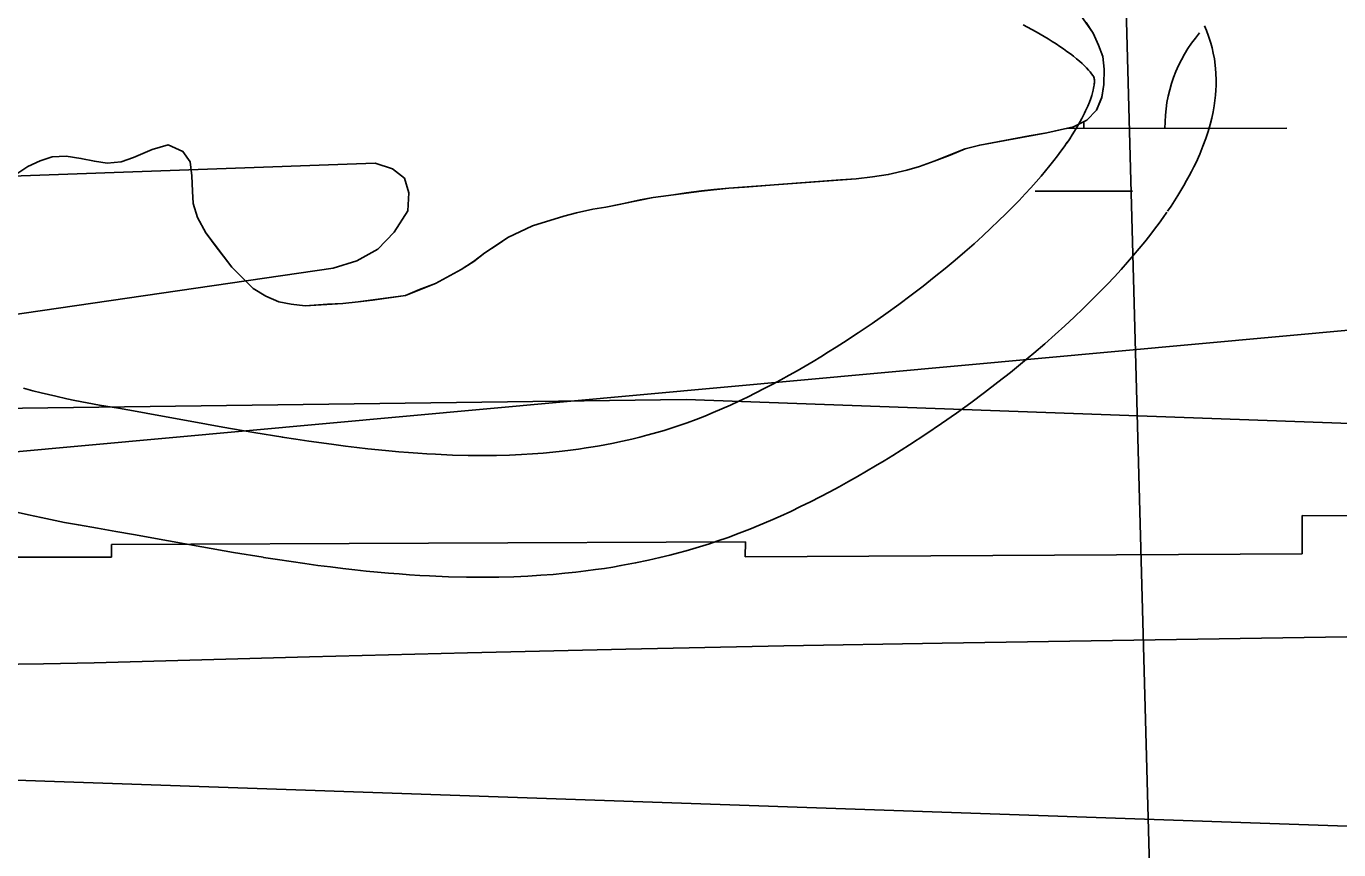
# Model space of a CAD drawing. Extents: x 3297753 to 3335611, y 652252 to 677623.
# Drawn here: x 3322530.7 to 3322854.2, y 662676.1 to 662879.1 of the extents above; entities that cross this region are included whole.
import ezdxf

# ---------------------------------------------------------------- set-up
doc = ezdxf.new("R2010")
doc.units = 0
for name, color, linetype in [('V-RIVR-RANG', 7, 'Continuous'), ('V-ROAD-CNTR', 7, 'Continuous'), ('V-RRAP-RVMT', 7, 'Continuous'), ('V-TOPO-DPTH', 7, 'Continuous'), ('V-TOPO-MAJR', 7, 'Continuous'), ('V-TOPO-MINR', 7, 'Continuous'), ('V-TOPO-SHOR', 7, 'Continuous'), ('V-WETL-SWMP', 7, 'Continuous')]:
    doc.layers.add(name, color=color, linetype=linetype)

msp = doc.modelspace()

# ---------------------------------------------------------------- linework, layer by layer
at = {"layer": 'V-RIVR-RANG'}
msp.add_line((3322795.51, 663111.24), (3322820.66, 662191.58), dxfattribs=at)
at = {"layer": 'V-ROAD-CNTR'}
for points in [[(3322787.11, 662850.29), (3322787.84, 662851.37), (3322788.46, 662852.31), (3322789.02, 662853.19), (3322789.53, 662854.04), (3322790, 662854.84), (3322790.43, 662855.6), (3322790.83, 662856.32), (3322791.18, 662857), (3322791.5, 662857.64), (3322791.77, 662858.19), (3322792.3, 662859.38), (3322792.71, 662860.38), (3322793.04, 662861.27), (3322793.29, 662862.03), (3322793.48, 662862.7), (3322793.63, 662863.29), (3322793.74, 662863.79), (3322793.82, 662864.21), (3322793.87, 662864.58), (3322793.9, 662864.89), (3322793.92, 662865.16), (3322793.93, 662865.38), (3322793.94, 662865.46), (3322793.92, 662865.89), (3322793.91, 662866.09), (3322793.89, 662866.23), (3322793.87, 662866.33), (3322793.85, 662866.39), (3322793.87, 662866.32), (3322793.8, 662866.54), (3322793.79, 662866.57), (3322793.83, 662866.49), (3322793.78, 662866.58), (3322793.76, 662866.62), (3322793.53, 662866.97), (3322793.25, 662867.37), (3322792.9, 662867.81), (3322792.49, 662868.29), (3322792.02, 662868.81), (3322791.48, 662869.35), (3322790.88, 662869.91), (3322790.24, 662870.49), (3322789.54, 662871.07), (3322788.79, 662871.68), (3322788, 662872.29), (3322787.17, 662872.89), (3322786.31, 662873.5), (3322785.41, 662874.12), (3322784.49, 662874.73), (3322783.54, 662875.33), (3322782.56, 662875.94), (3322781.57, 662876.54), (3322780.56, 662877.13), (3322779.54, 662877.72), (3322778.53, 662878.29), (3322776.38, 662879.46)], [(3322811.96, 662833.48), (3322812.82, 662834.75), (3322813.68, 662836.07), (3322814.5, 662837.36), (3322815.27, 662838.62), (3322815.98, 662839.84), (3322816.66, 662841.03), (3322817.28, 662842.18), (3322817.88, 662843.31), (3322818.43, 662844.4), (3322818.97, 662845.53), (3322819.88, 662847.55), (3322820.68, 662849.52), (3322821.37, 662851.39), (3322821.96, 662853.17), (3322822.45, 662854.87), (3322822.85, 662856.46), (3322823.18, 662857.98), (3322823.44, 662859.43), (3322823.63, 662860.8), (3322823.78, 662862.1), (3322823.87, 662863.32), (3322823.92, 662864.48), (3322823.94, 662865.69), (3322823.88, 662867.63), (3322823.73, 662869.46), (3322823.5, 662871.08), (3322823.24, 662872.48), (3322822.95, 662873.72), (3322822.62, 662874.91), (3322822.07, 662876.62), (3322821.53, 662878.01), (3322821.04, 662879.14)], [(3322593.77, 662777.83), (3322597.13, 662777.31), (3322600.34, 662776.83), (3322603.45, 662776.38), (3322606.45, 662775.97), (3322609.35, 662775.6), (3322612.16, 662775.26), (3322614.88, 662774.95), (3322617.51, 662774.67), (3322620.05, 662774.42), (3322622.51, 662774.2), (3322624.89, 662774.01), (3322627.19, 662773.85), (3322629.41, 662773.7), (3322631.53, 662773.59), (3322635.72, 662773.41), (3322639.59, 662773.32), (3322643.22, 662773.29), (3322646.6, 662773.33), (3322649.76, 662773.42), (3322652.71, 662773.55), (3322655.47, 662773.71), (3322658.05, 662773.91), (3322660.46, 662774.13), (3322662.71, 662774.37), (3322664.82, 662774.62), (3322666.79, 662774.88), (3322668.63, 662775.15), (3322670.35, 662775.42), (3322671.92, 662775.69), (3322674.99, 662776.27), (3322677.61, 662776.82), (3322679.9, 662777.34), (3322681.9, 662777.83), (3322683.65, 662778.29), (3322685.14, 662778.7), (3322687.86, 662779.49), (3322689.84, 662780.12), (3322691.3, 662780.6), (3322693.56, 662781.38), (3322695.79, 662782.2), (3322697.88, 662783.01), (3322699.98, 662783.87), (3322702.09, 662784.77), (3322704.2, 662785.71), (3322706.3, 662786.68), (3322708.4, 662787.68), (3322710.49, 662788.72), (3322712.57, 662789.78), (3322714.63, 662790.85), (3322716.67, 662791.95), (3322718.69, 662793.07), (3322720.69, 662794.19), (3322722.66, 662795.34), (3322724.62, 662796.49), (3322726.53, 662797.64), (3322728.43, 662798.81), (3322730.29, 662799.97), (3322732.1, 662801.13), (3322735.72, 662803.5), (3322739.19, 662805.86), (3322742.52, 662808.19), (3322745.71, 662810.5), (3322748.77, 662812.78), (3322751.69, 662815.01), (3322754.47, 662817.21), (3322757.12, 662819.36), (3322759.63, 662821.45), (3322762.02, 662823.49), (3322764.28, 662825.48), (3322766.41, 662827.41), (3322768.43, 662829.28), (3322770.33, 662831.09), (3322772.12, 662832.84), (3322773.81, 662834.54), (3322775.39, 662836.17), (3322776.87, 662837.75), (3322778.26, 662839.26), (3322779.56, 662840.72), (3322780.77, 662842.12), (3322781.9, 662843.46), (3322782.95, 662844.75), (3322783.93, 662845.98), (3322784.84, 662847.16), (3322785.68, 662848.29), (3322786.46, 662849.37), (3322787.25, 662850.49)], [(3322589.15, 662748.19), (3322592.6, 662747.65), (3322595.99, 662747.15), (3322599.29, 662746.67), (3322602.5, 662746.23), (3322605.63, 662745.83), (3322608.66, 662745.46), (3322611.61, 662745.13), (3322614.48, 662744.82), (3322617.27, 662744.55), (3322619.97, 662744.31), (3322622.6, 662744.1), (3322625.16, 662743.91), (3322627.64, 662743.76), (3322630.07, 662743.62), (3322634.72, 662743.43), (3322639.13, 662743.32), (3322643.27, 662743.29), (3322647.17, 662743.33), (3322650.83, 662743.43), (3322654.27, 662743.59), (3322657.51, 662743.78), (3322660.55, 662744.01), (3322663.4, 662744.27), (3322666.08, 662744.55), (3322668.59, 662744.86), (3322670.95, 662745.17), (3322673.15, 662745.49), (3322675.23, 662745.82), (3322677.22, 662746.16), (3322680.83, 662746.84), (3322684.02, 662747.51), (3322686.83, 662748.15), (3322689.27, 662748.75), (3322691.42, 662749.31), (3322693.33, 662749.84), (3322696.56, 662750.78), (3322699.02, 662751.55), (3322700.9, 662752.17), (3322703.64, 662753.12), (3322706.39, 662754.13), (3322708.98, 662755.14), (3322711.54, 662756.18), (3322714.08, 662757.27), (3322716.59, 662758.38), (3322719.07, 662759.53), (3322721.53, 662760.71), (3322723.94, 662761.9), (3322726.34, 662763.12), (3322728.69, 662764.35), (3322731.02, 662765.61), (3322733.31, 662766.87), (3322735.57, 662768.15), (3322737.79, 662769.43), (3322739.98, 662770.72), (3322742.13, 662772.02), (3322744.25, 662773.32), (3322746.33, 662774.62), (3322748.39, 662775.94), (3322752.37, 662778.55), (3322756.22, 662781.16), (3322759.91, 662783.75), (3322763.46, 662786.31), (3322766.86, 662788.84), (3322770.11, 662791.33), (3322773.21, 662793.78), (3322776.17, 662796.18), (3322778.99, 662798.53), (3322781.68, 662800.84), (3322784.24, 662803.08), (3322786.67, 662805.28), (3322788.98, 662807.42), (3322791.17, 662809.51), (3322793.25, 662811.55), (3322795.22, 662813.53), (3322797.08, 662815.45), (3322798.85, 662817.32), (3322800.52, 662819.14), (3322802.09, 662820.91), (3322803.58, 662822.63), (3322804.99, 662824.3), (3322806.32, 662825.93), (3322807.57, 662827.51), (3322808.75, 662829.04), (3322809.86, 662830.53), (3322810.91, 662831.97), (3322811.82, 662833.28)], [(3322529.97, 662789.89), (3322532.32, 662789.27), (3322534.35, 662788.76), (3322537.98, 662787.9), (3322540.66, 662787.3), (3322542.64, 662786.89), (3322545.66, 662786.3), (3322548.73, 662785.74), (3322553.38, 662784.94), (3322557.98, 662784.12), (3322562.43, 662783.32), (3322571.06, 662781.75), (3322579.15, 662780.3), (3322586.72, 662778.99), (3322593.89, 662777.81)], [(3322527.21, 662759.62), (3322531.25, 662758.66), (3322534.32, 662757.98), (3322536.66, 662757.49), (3322540.12, 662756.81), (3322543.51, 662756.2), (3322548.2, 662755.39), (3322552.7, 662754.59), (3322557.1, 662753.8), (3322565.73, 662752.23), (3322573.94, 662750.76), (3322581.73, 662749.41), (3322589.03, 662748.21)]]:
    msp.add_lwpolyline(points, dxfattribs=at)
at = {"layer": 'V-RRAP-RVMT'}
for p, q in [((3322845.12, 662749.07), (3322845.14, 662758.53)), ((3322845.14, 662758.53), (3322996.62, 662757.48)), ((3322551.65, 662748.27), (3322551.69, 662751.33)), ((3322551.69, 662751.33), (3322707.93, 662752.05)), ((3322707.93, 662752.05), (3322707.86, 662748.34)), ((3322405.52, 662748.34), (3322551.65, 662748.27)), ((3322707.86, 662748.34), (3322845.12, 662749.07))]:
    msp.add_line(p, q, dxfattribs=at)
at = {"layer": 'V-TOPO-DPTH'}
msp.add_lwpolyline([(3322103.13, 662685.83), (3322184.87, 662688.31), (3322321.56, 662690.58), (3322335.01, 662690.77), (3322348.47, 662690.9), (3322361.92, 662690.95), (3322375.37, 662690.95), (3322388.83, 662690.98), (3322402.28, 662691.11), (3322415.73, 662691.38), (3322429.17, 662691.74), (3322440.23, 662692.09), (3322459.21, 662692.64), (3322478.19, 662693.11), (3322497.18, 662693.44), (3322516.16, 662693.7), (3323236.54, 662668.78), (3323241.14, 662668.07), (3323242.89, 662667.84), (3323246.39, 662667.55), (3323248.15, 662667.5), (3323251.68, 662667.47), (3323255.21, 662667.42), (3323975.93, 662587.83)], dxfattribs=at)
at = {"layer": 'V-TOPO-MAJR'}
for points in [[(3322481.09, 662840.47), (3322616.62, 662845.32), (3322620.89, 662843.93), (3322623.88, 662841.66)], [(3322623.88, 662841.66), (3322624.92, 662838.06), (3322624.67, 662833.57), (3322621.36, 662828.36), (3322617.31, 662824.11), (3322612.16, 662821.29), (3322606.27, 662819.44), (3322470.82, 662799.77)]]:
    msp.add_lwpolyline(points, dxfattribs=at)
at = {"layer": 'V-TOPO-MINR'}
for points in [[(3323977.55, 662679.3), (3323278.24, 662834.86), (3323242.78, 662833.87), (3323207.34, 662832.44), (3323171.94, 662830.38), (3323136.55, 662827.88), (3323090.93, 662824.26), (3323032.76, 662819.53), (3322974.6, 662814.66), (3322916.46, 662809.59), (3322858.33, 662804.38), (3322506.4, 662772.24), (3322485.35, 662770.33), (3322464.3, 662768.44), (3322443.24, 662766.58), (3322422.18, 662764.73), (3322354.24, 662758.83), (3322299.2, 662754.16), (3322244.15, 662749.64), (3322189.09, 662745.34), (3322134.01, 662741.18), (3322045.62, 662734.7)], [(3322987.34, 662730.65), (3322756.38, 662727.04), (3322717.4, 662726.36), (3322678.42, 662725.59), (3322639.44, 662724.67), (3322600.47, 662723.66), (3322547.37, 662722.19), (3322534.95, 662721.93), (3322522.53, 662721.78), (3322510.1, 662721.79), (3322497.68, 662721.91), (3322483.69, 662722.13), (3322478.26, 662722.19), (3322472.82, 662722.19), (3322467.39, 662722.12), (3322461.97, 662722), (3322293.31, 662717.16), (3322203.62, 662713.57), (3322114.03, 662708.6)], [(3323975.93, 662587.83), (3323255.21, 662667.42), (3323251.68, 662667.47), (3323248.15, 662667.5), (3323246.39, 662667.55), (3323242.89, 662667.84), (3323241.14, 662668.07), (3323236.54, 662668.78), (3322516.16, 662693.7), (3322497.18, 662693.44), (3322478.19, 662693.11), (3322459.21, 662692.64), (3322440.23, 662692.09), (3322429.17, 662691.74), (3322415.73, 662691.38), (3322402.28, 662691.11), (3322388.83, 662690.98), (3322375.37, 662690.95), (3322361.92, 662690.95), (3322348.47, 662690.9), (3322335.01, 662690.77), (3322321.56, 662690.58), (3322184.87, 662688.31), (3322103.13, 662685.83)]]:
    msp.add_lwpolyline(points, dxfattribs=at)
at = {"layer": 'V-TOPO-SHOR'}
for points in [[(3322791.89, 662879.96), (3322793.65, 662877.36), (3322794.95, 662874.41), (3322796, 662871.58), (3322796.35, 662868.51), (3322796.23, 662864.74), (3322795.75, 662861.56), (3322794.45, 662858.37), (3322792.08, 662855.9), (3322788.78, 662854.25), (3322785.12, 662853.43), (3322782.17, 662852.85), (3322777.81, 662852.03), (3322765.66, 662849.81), (3322762.11, 662848.87), (3322758.34, 662847.34), (3322754.44, 662845.82), (3322750.79, 662844.52), (3322747.72, 662843.59), (3322743.12, 662842.53), (3322739.22, 662841.95), (3322735.21, 662841.48), (3322731.32, 662841.25), (3322716.1, 662840.1), (3322711.97, 662839.75), (3322707.72, 662839.4), (3322703.83, 662839.17), (3322700.17, 662838.82), (3322697.11, 662838.48), (3322693.33, 662838.01), (3322690.15, 662837.54), (3322685.19, 662836.84), (3322682.01, 662836.26), (3322677.17, 662835.2), (3322673.51, 662834.51), (3322670.33, 662834.04), (3322666.31, 662833.1), (3322663.13, 662832.28), (3322655.46, 662829.93), (3322649.32, 662826.99), (3322646.72, 662825.23), (3322643.65, 662823.23), (3322640.94, 662821.11), (3322637.86, 662819.11), (3322631.49, 662815.7), (3322627.6, 662814.17), (3322624.17, 662812.76), (3322616.03, 662811.6), (3322612.49, 662811.13), (3322608.72, 662810.78), (3322604.94, 662810.55), (3322599.4, 662810.21), (3322595.98, 662810.57), (3322592.91, 662811.16), (3322589.73, 662812.58), (3322586.55, 662814.47), (3322581.37, 662819.67), (3322579.48, 662822.15), (3322577.48, 662824.75), (3322574.89, 662828.17)], [(3322574.89, 662828.17), (3322572.9, 662831.95), (3322571.84, 662835.37), (3322571.61, 662838.44), (3322571.5, 662842.22), (3322571.03, 662845.64), (3322569.26, 662848.23), (3322565.61, 662849.89), (3322561.71, 662848.72), (3322557.11, 662846.72), (3322554.05, 662845.66), (3322550.62, 662845.32), (3322547.44, 662845.79), (3322544.14, 662846.51), (3322540.48, 662847.1), (3322537.06, 662846.87), (3322534.11, 662845.93), (3322531.04, 662844.52), (3322528.09, 662842.52)]]:
    msp.add_lwpolyline(points, dxfattribs=at)
at = {"layer": 'V-WETL-SWMP'}
for p, q in [((3322793.65, 662877.36), (3322788.12, 662885.27)), ((3322794.95, 662874.41), (3322793.65, 662877.36)), ((3322796, 662871.58), (3322794.95, 662874.41)), ((3322796.35, 662868.51), (3322796, 662871.58)), ((3322796.23, 662864.74), (3322796.35, 662868.51)), ((3322795.75, 662861.55), (3322796.23, 662864.74)), ((3322794.45, 662858.37), (3322795.75, 662861.55)), ((3322792.08, 662855.9), (3322794.45, 662858.37)), ((3322782.17, 662852.85), (3322788.78, 662854.25)), ((3322787.08, 662853.89), (3322841.32, 662853.94)), ((3322788.78, 662854.25), (3322792.08, 662855.9)), ((3322791.32, 662853.89), (3322791.32, 662855.52)), ((3322765.65, 662849.81), (3322782.17, 662852.85)), ((3322534.11, 662845.93), (3322537.06, 662846.87)), ((3322537.06, 662846.87), (3322540.48, 662847.1)), ((3322540.48, 662847.1), (3322544.14, 662846.5)), ((3322554.04, 662845.66), (3322557.11, 662846.72)), ((3322557.11, 662846.72), (3322561.72, 662848.72)), ((3322561.72, 662848.72), (3322565.61, 662849.89)), ((3322565.61, 662849.89), (3322569.26, 662848.23)), ((3322569.26, 662848.23), (3322571.03, 662845.64)), ((3322754.44, 662845.81), (3322762.11, 662848.87)), ((3322762.11, 662848.87), (3322765.65, 662849.81)), ((3322528.09, 662842.52), (3322531.04, 662844.52)), ((3322531.04, 662844.52), (3322534.11, 662845.93)), ((3322544.14, 662846.5), (3322547.44, 662845.79)), ((3322547.44, 662845.79), (3322550.62, 662845.31)), ((3322550.62, 662845.31), (3322554.04, 662845.66)), ((3322571.03, 662845.64), (3322571.5, 662842.21)), ((3322743.11, 662842.53), (3322747.72, 662843.58)), ((3322747.72, 662843.58), (3322750.78, 662844.52)), ((3322750.78, 662844.52), (3322754.44, 662845.81)), ((3322571.5, 662842.21), (3322571.61, 662838.44)), ((3322703.83, 662839.17), (3322735.21, 662841.48)), ((3322735.21, 662841.48), (3322739.22, 662841.95)), ((3322739.22, 662841.95), (3322743.11, 662842.53)), ((3322571.61, 662838.44), (3322571.84, 662835.37)), ((3322685.19, 662836.84), (3322697.11, 662838.47)), ((3322697.11, 662838.47), (3322703.83, 662839.17)), ((3322779.34, 662838.45), (3322803.34, 662838.47)), ((3322571.84, 662835.37), (3322572.89, 662831.95)), ((3322666.31, 662833.1), (3322670.32, 662834.04)), ((3322670.32, 662834.04), (3322673.51, 662834.5)), ((3322673.51, 662834.5), (3322685.19, 662836.84)), ((3322572.89, 662831.95), (3322574.89, 662828.17)), ((3322655.46, 662829.93), (3322663.13, 662832.28)), ((3322663.13, 662832.28), (3322666.31, 662833.1)), ((3322574.89, 662828.17), (3322581.37, 662819.67)), ((3322649.32, 662826.99), (3322655.46, 662829.93)), ((3322643.65, 662823.23), (3322649.32, 662826.99)), ((3322637.86, 662819.11), (3322640.93, 662821.11)), ((3322640.93, 662821.11), (3322643.65, 662823.23)), ((3322581.37, 662819.67), (3322586.55, 662814.47)), ((3322631.49, 662815.7), (3322637.86, 662819.11)), ((3322586.55, 662814.47), (3322589.73, 662812.58)), ((3322624.17, 662812.76), (3322631.49, 662815.7)), ((3322589.73, 662812.58), (3322592.91, 662811.16)), ((3322592.91, 662811.16), (3322595.98, 662810.56)), ((3322608.72, 662810.78), (3322612.49, 662811.13)), ((3322612.49, 662811.13), (3322624.17, 662812.76)), ((3322595.98, 662810.56), (3322599.4, 662810.21)), ((3322599.4, 662810.21), (3322608.72, 662810.78)), ((3322693.35, 662787.11), (3322498.08, 662784.53)), ((3322856.97, 662781.2), (3322693.35, 662787.11))]:
    msp.add_line(p, q, dxfattribs=at)
msp.add_arc((3322846.57, 662854.42), 35.25, 139.2865, 180.8301, dxfattribs=at)

doc.saveas('drawing.dxf')
